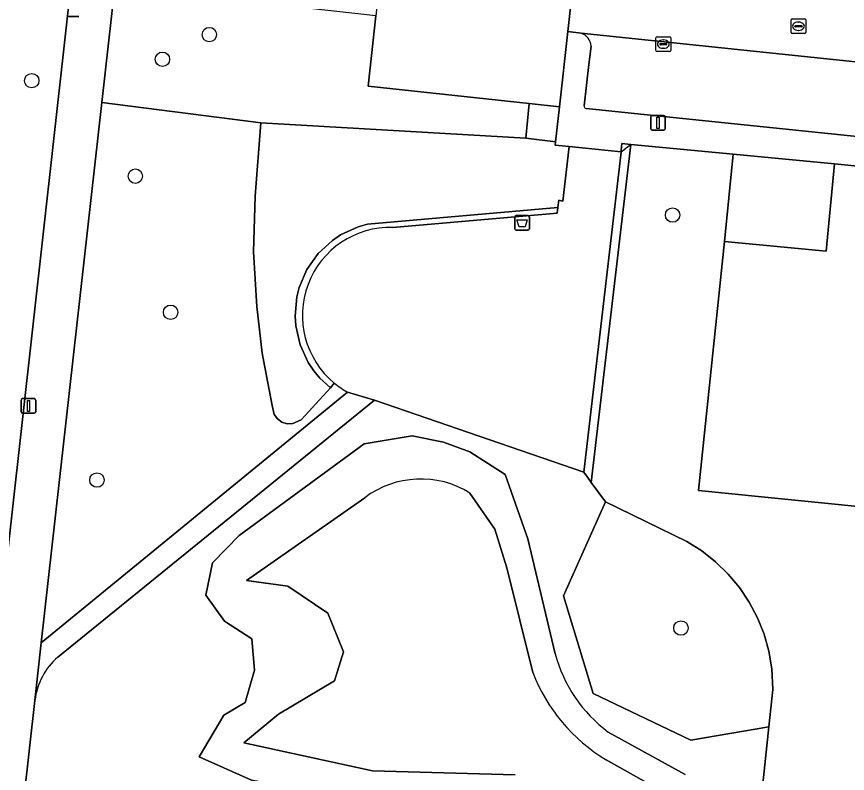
# Model space of a CAD drawing. Extents: x 162026 to 163502, y 387295 to 388169.
# Drawn here: x 162142.8 to 162199.2, y 388022.7 to 388074.1 of the extents above; entities that cross this region are included whole.
import ezdxf

# ---------------------------------------------------------------- set-up
doc = ezdxf.new("R2010")
doc.units = 0
for name, color, linetype in [('IMGEO_Afvalbak', 7, 'Continuous'), ('IMGEO_Berm_groen', 7, 'Continuous'), ('IMGEO_Boom', 7, 'Continuous'), ('IMGEO_Erf', 7, 'Continuous'), ('IMGEO_Groenvoorziening', 7, 'Continuous'), ('IMGEO_Haag', 7, 'Continuous'), ('IMGEO_Kolk', 7, 'Continuous'), ('IMGEO_Lichtmast', 7, 'Continuous'), ('IMGEO_Meer_plas_ven_vijver', 7, 'Continuous'), ('IMGEO_Oever', 7, 'Continuous'), ('IMGEO_Pand', 7, 'Continuous'), ('IMGEO_Parkeervlak_open', 7, 'Continuous'), ('IMGEO_Rijbaan_lokaal_open', 7, 'Continuous'), ('IMGEO_Rioolput', 7, 'Continuous'), ('IMGEO_Voetpad_open', 7, 'Continuous')]:
    doc.layers.add(name, color=color, linetype=linetype)

msp = doc.modelspace()

# ---------------------------------------------------------------- linework, layer by layer
at = {"layer": 'IMGEO_Afvalbak'}
for p, q in [((162176.732, 388060.608), (162177.522, 388060.608)), ((162177.522, 388060.608), (162176.732, 388060.608)), ((162176.632, 388059.708), (162176.632, 388060.508)), ((162176.632, 388060.508), (162176.632, 388059.708)), ((162177.622, 388060.508), (162177.622, 388059.708)), ((162177.622, 388059.708), (162177.622, 388060.508)), ((162177.522, 388059.608), (162176.732, 388059.608)), ((162176.732, 388059.608), (162177.522, 388059.608))]:
    msp.add_line(p, q, dxfattribs=at)
msp.add_lwpolyline([(162176.775, 388060.322), (162177.479, 388060.322), (162177.33, 388059.852), (162176.924, 388059.852), (162176.775, 388060.322)], dxfattribs=at)
for centre, start, end in [((162176.732, 388060.508), 90, 180), ((162176.732, 388060.508), 90, 180), ((162177.522, 388060.508), 0, 90), ((162177.522, 388060.508), 360, 90), ((162176.732, 388059.708), 180, 270), ((162176.732, 388059.708), 180, 270), ((162177.522, 388059.708), 270, 0), ((162177.522, 388059.708), 270, 0)]:
    msp.add_arc(centre, 0.1, start, end, dxfattribs=at)
at = {"layer": 'IMGEO_Berm_groen'}
msp.add_lwpolyline([(162145.439, 388160.548), (162145.131, 388158.602), (162128.834, 388011.725), (162128.818, 388011.491), (162128.823, 388011.257), (162128.849, 388011.024), (162128.895, 388010.794), (162128.962, 388010.569), (162129.049, 388010.351), (162129.155, 388010.142), (162129.279, 388009.943), (162129.42, 388009.756), (162129.578, 388009.582), (162129.75, 388009.423), (162129.936, 388009.28), (162130.134, 388009.155), (162130.343, 388009.047), (162130.56, 388008.959), (162130.784, 388008.89), (162131.013, 388008.842), (162131.166, 388008.821), (162138.907, 388008.012), (162156.097, 388162.257)], dxfattribs=at)
at = {"layer": 'IMGEO_Boom'}
for centre in [(162155.912, 388072.893), (162152.731, 388071.217), (162143.866, 388069.765), (162150.893, 388063.283), (162187.334, 388060.644), (162153.287, 388054.044), (162148.287, 388042.656), (162187.904, 388032.609)]:
    msp.add_circle(centre, 0.489, dxfattribs=at)
at = {"layer": 'IMGEO_Erf'}
msp.add_lwpolyline([(162215.754, 388062.365), (162198.322, 388064.111), (162197.751, 388058.192), (162190.866, 388058.856), (162189.1, 388041.95), (162202.158, 388040.642)], dxfattribs=at)
at = {"layer": 'IMGEO_Groenvoorziening'}
for points in [[(162167.212, 388074.168), (162149.51, 388076.152), (162148.626, 388068.273), (162159.399, 388066.909), (162177.389, 388065.867), (162177.601, 388068.214), (162166.678, 388069.397)], [(162179.658, 388067.991), (162177.601, 388068.214), (162177.389, 388065.867), (162179.396, 388065.612)], [(162180.324, 388065.287), (162179.372, 388065.383), (162179.396, 388065.612), (162177.389, 388065.867), (162159.399, 388066.909), (162159.023, 388061.928), (162158.909, 388058.142), (162159.125, 388054.446), (162159.492, 388051.258), (162160.178, 388047.716), (162160.312, 388047.112), (162160.535, 388046.811), (162160.84, 388046.594), (162161.197, 388046.482), (162161.571, 388046.485), (162162.137, 388046.745), (162164.123, 388048.912), (162163.414, 388049.569), (162162.99, 388050.077), (162162.622, 388050.627), (162162.068, 388051.826), (162161.775, 388053.114), (162161.731, 388053.774), (162161.851, 388055.089), (162162.013, 388055.73), (162162.534, 388056.945), (162163.295, 388058.024), (162164.264, 388058.922), (162164.814, 388059.29), (162166.013, 388059.844), (162166.649, 388060.024), (162179.562, 388061.155), (162179.629, 388061.648), (162179.887, 388061.596)], [(162184.514, 388065.432), (162183.882, 388065.493), (162183.849, 388065.045), (162183.841, 388064.932), (162183.839, 388064.905), (162181.315, 388043.194), (162181.564, 388042.852), (162181.824, 388042.495)], [(162194.062, 388029.851), (162193.861, 388031.032), (162193.538, 388032.184), (162193.096, 388033.297), (162192.54, 388034.358), (162191.876, 388035.354), (162191.112, 388036.276), (162190.256, 388037.113), (162189.317, 388037.856), (162188.305, 388038.496), (162182.779, 388041.184), (162179.936, 388034.808), (162181.957, 388028.161), (162188.575, 388024.998), (162193.872, 388025.915), (162194.139, 388028.439)]]:
    msp.add_lwpolyline(points, close=True, dxfattribs=at)
for points in [[(162164.387, 388049.241), (162164.123, 388048.912), (162162.137, 388046.745), (162161.571, 388046.485), (162161.197, 388046.482), (162160.84, 388046.594), (162160.535, 388046.811), (162160.312, 388047.112), (162160.178, 388047.716), (162159.492, 388051.258), (162159.125, 388054.446), (162158.909, 388058.142), (162159.023, 388061.928), (162159.399, 388066.909), (162148.626, 388068.273), (162144.514, 388031.612), (162165.292, 388048.624)], [(162201.684, 388036.423), (162202.158, 388040.642), (162189.1, 388041.95), (162190.866, 388058.856), (162191.436, 388064.77), (162184.514, 388065.432), (162181.824, 388042.495), (162182.779, 388041.184), (162188.305, 388038.496), (162189.317, 388037.856), (162190.256, 388037.113), (162191.112, 388036.276), (162191.876, 388035.354), (162192.54, 388034.358), (162193.096, 388033.297), (162193.538, 388032.184), (162193.861, 388031.032), (162194.062, 388029.851), (162194.139, 388028.439), (162193.872, 388025.915), (162191.573, 388004.197), (162194.421, 388003.851), (162198.528, 388003.095)], [(162168.365, 388059.797), (162179.508, 388060.76), (162179.562, 388061.155), (162166.649, 388060.024), (162166.013, 388059.844), (162164.814, 388059.29), (162164.264, 388058.922), (162163.295, 388058.024), (162162.534, 388056.945), (162162.013, 388055.73), (162161.851, 388055.089), (162161.731, 388053.774), (162161.775, 388053.114), (162162.068, 388051.826), (162162.622, 388050.627), (162162.99, 388050.077), (162163.414, 388049.569), (162164.123, 388048.912), (162164.387, 388049.241)], [(162153.714, 388021.458), (162181.098, 388018.434), (162179.451, 388003.523), (162191.362, 388002.208), (162191.573, 388004.197), (162193.872, 388025.915), (162188.575, 388024.998), (162181.957, 388028.161), (162179.936, 388034.808), (162182.779, 388041.184), (162181.824, 388042.495), (162181.564, 388042.852), (162181.315, 388043.194), (162167.123, 388048.084), (162145.635, 388030.642)], [(162156.904, 388026.695), (162158.339, 388027.549), (162158.973, 388029.758), (162158.799, 388031.884), (162156.951, 388033.079), (162155.669, 388034.834), (162156.128, 388037.036), (162157.927, 388038.899), (162166.412, 388045.119), (162169.674, 388045.653), (162171.802, 388045.222), (162173.572, 388044.577), (162175.97, 388043.027), (162177.508, 388038.668), (162179.376, 388030.868)], [(162144.078, 388027.703), (162141.829, 388007.678), (162152.067, 388006.547), (162153.714, 388021.458)], [(162181.032, 388020.212), (162178.812, 388020.952), (162176.498, 388020.93), (162171.569, 388020.614), (162163.822, 388021.315), (162158.78, 388022.294), (162155.229, 388023.877), (162156.904, 388026.695)], [(162182.97, 388025.553), (162188.188, 388022.678)]]:
    msp.add_lwpolyline(points, dxfattribs=at)
for centre, radius, start, end in [((162168.184, 388053.838), 5.962, 88.2619, 230.4405), ((162168.197, 388053.857), 5.986, 230.4656, 240.9646), ((162188.739, 388033.326), 9.68, 194.7125, 233.4205), ((162148.742, 388027.114), 4.701, 131.3694, 172.8038)]:
    msp.add_arc(centre, radius, start, end, dxfattribs=at)
at = {"layer": 'IMGEO_Haag'}
msp.add_lwpolyline([(162183.839, 388064.905), (162181.315, 388043.194), (162181.564, 388042.852), (162181.824, 388042.495), (162184.514, 388065.432)], close=True, dxfattribs=at)
msp.add_lwpolyline([(162168.365, 388059.797), (162179.508, 388060.76), (162179.562, 388061.155), (162166.649, 388060.024), (162166.013, 388059.844), (162164.814, 388059.29), (162164.264, 388058.922), (162163.295, 388058.024), (162162.534, 388056.945), (162162.013, 388055.73), (162161.851, 388055.089), (162161.731, 388053.774), (162161.775, 388053.114), (162162.068, 388051.826), (162162.622, 388050.627), (162162.99, 388050.077), (162163.414, 388049.569), (162164.123, 388048.912), (162164.387, 388049.241)], dxfattribs=at)
msp.add_arc((162168.184, 388053.838), 5.962, 88.2619, 230.4405, dxfattribs=at)
at = {"layer": 'IMGEO_Kolk'}
for p, q in [((162186.209, 388071.82), (162186.209, 388072.672)), ((162186.284, 388072.746), (162187.136, 388072.746)), ((162186.697, 388072.526), (162186.722, 388072.526)), ((162187.21, 388072.672), (162187.21, 388071.82)), ((162186.468, 388072.24), (162186.468, 388072.252)), ((162186.906, 388072.203), (162186.508, 388072.203)), ((162186.511, 388072.289), (162186.909, 388072.289)), ((162186.72, 388071.966), (162186.695, 388071.966)), ((162186.952, 388072.252), (162186.952, 388072.24)), ((162187.136, 388071.746), (162186.284, 388071.746))]:
    msp.add_line(p, q, dxfattribs=at)
for points in [[(162186.209, 388071.82), (162186.209, 388072.672)], [(162186.284, 388072.746), (162187.136, 388072.746)], [(162187.21, 388072.672), (162187.21, 388071.82)], [(162187.136, 388071.746), (162186.284, 388071.746)]]:
    msp.add_lwpolyline(points, dxfattribs=at)
for centre, radius, start, end in [((162186.286, 388072.67), 0.0765, 91.552, 178.448), ((162186.286, 388072.67), 0.0765, 91.552, 178.448), ((162187.134, 388072.67), 0.0765, 1.552, 88.448), ((162187.134, 388072.67), 0.0765, 1.552, 88.448), ((162186.286, 388071.822), 0.0765, 181.552, 268.448), ((162186.286, 388071.822), 0.0765, 181.552, 268.448), ((162186.508, 388072.249), 0.0403, 85.8775, 175.7526), ((162186.505, 388072.239), 0.0366, 178.938, 274.7102), ((162186.909, 388072.246), 0.043, 264.8664, 352.4533), ((162186.913, 388072.251), 0.0386, 1.7309, 96.639), ((162187.134, 388071.822), 0.0765, 271.552, 358.448), ((162187.134, 388071.822), 0.0765, 271.552, 358.448)]:
    msp.add_arc(centre, radius, start, end, dxfattribs=at)
for centre, major_axis, ratio, start_param, end_param in [((162186.696, 388072.246), (-0.387, 0.002), 0.722429, 4.712389, 7.853982), ((162186.721, 388072.246), (-0.39, 0.002), 0.717154, 1.570796, 4.712389)]:
    msp.add_ellipse(centre, major_axis=major_axis, ratio=ratio, start_param=start_param, end_param=end_param, dxfattribs=at)
at = {"layer": 'IMGEO_Lichtmast'}
for p, q in [((162147.071, 388074.113), (162146.281, 388074.113)), ((162146.281, 388074.113), (162147.071, 388074.113)), ((162185.95, 388067.403), (162186.74, 388067.403)), ((162186.74, 388067.403), (162185.95, 388067.403)), ((162185.85, 388066.503), (162185.85, 388067.303)), ((162185.85, 388067.303), (162185.85, 388066.503)), ((162186.84, 388067.303), (162186.84, 388066.503)), ((162186.84, 388066.503), (162186.84, 388067.303)), ((162186.74, 388066.403), (162185.95, 388066.403)), ((162185.95, 388066.403), (162186.74, 388066.403)), ((162143.248, 388048.185), (162144.038, 388048.185)), ((162144.038, 388048.185), (162143.248, 388048.185)), ((162143.148, 388047.285), (162143.148, 388048.085)), ((162143.148, 388048.085), (162143.148, 388047.285)), ((162144.138, 388048.085), (162144.138, 388047.285)), ((162144.138, 388047.285), (162144.138, 388048.085)), ((162144.038, 388047.185), (162143.248, 388047.185)), ((162143.248, 388047.185), (162144.038, 388047.185))]:
    msp.add_line(p, q, dxfattribs=at)
for points in [[(162186.27, 388067.278), (162186.42, 388067.278), (162186.42, 388066.528), (162186.27, 388066.528), (162186.27, 388067.278)], [(162143.568, 388048.06), (162143.718, 388048.06), (162143.718, 388047.31), (162143.568, 388047.31), (162143.568, 388048.06)]]:
    msp.add_lwpolyline(points, dxfattribs=at)
for centre, start, end in [((162185.95, 388067.303), 90, 180), ((162185.95, 388067.303), 90, 180), ((162186.74, 388067.303), 0, 90), ((162186.74, 388067.303), 360, 90), ((162185.95, 388066.503), 180, 270), ((162185.95, 388066.503), 180, 270), ((162186.74, 388066.503), 270, 0), ((162186.74, 388066.503), 270, 0), ((162143.248, 388048.085), 90, 180), ((162143.248, 388048.085), 90, 180), ((162144.038, 388048.085), 0, 90), ((162144.038, 388048.085), 360, 90), ((162143.248, 388047.285), 180, 270), ((162143.248, 388047.285), 180, 270), ((162144.038, 388047.285), 270, 0), ((162144.038, 388047.285), 270, 0)]:
    msp.add_arc(centre, 0.1, start, end, dxfattribs=at)
at = {"layer": 'IMGEO_Meer_plas_ven_vijver'}
for points in [[(162166.452, 388041.459), (162158.444, 388035.835)], [(162177.855, 388029.596), (162176.099, 388036.706), (162175.288, 388039.329), (162173.59, 388041.773)], [(162158.444, 388035.835), (162161.238, 388035.462), (162163.951, 388033.617), (162165.02, 388030.999), (162164.413, 388029.033), (162160.615, 388026.754), (162158.252, 388024.814), (162166.971, 388022.918), (162176.651, 388022.639)], [(162186.491, 388021.617), (162182.824, 388023.673)]]:
    msp.add_lwpolyline(points, dxfattribs=at)
for centre, radius, start, end in [((162170.251, 388036.395), 6.33, 58.1629, 126.8747), ((162189.013, 388033.911), 11.964, 201.143, 238.8458)]:
    msp.add_arc(centre, radius, start, end, dxfattribs=at)
at = {"layer": 'IMGEO_Oever'}
for points in [[(162173.572, 388044.577), (162171.802, 388045.222), (162169.674, 388045.653), (162166.412, 388045.119), (162157.927, 388038.899), (162156.128, 388037.036), (162155.669, 388034.834), (162156.951, 388033.079), (162158.799, 388031.884), (162158.973, 388029.758), (162158.339, 388027.549), (162156.904, 388026.695), (162155.229, 388023.877), (162158.78, 388022.294), (162163.822, 388021.315), (162171.569, 388020.614), (162176.498, 388020.93), (162178.812, 388020.952), (162181.032, 388020.212)], [(162179.376, 388030.868), (162177.508, 388038.668), (162175.97, 388043.027), (162173.572, 388044.577)], [(162158.444, 388035.835), (162166.452, 388041.459)], [(162173.59, 388041.773), (162175.288, 388039.329), (162176.099, 388036.706), (162177.855, 388029.596)], [(162176.651, 388022.639), (162166.971, 388022.918), (162158.252, 388024.814), (162160.615, 388026.754), (162164.413, 388029.033), (162165.02, 388030.999), (162163.951, 388033.617), (162161.238, 388035.462), (162158.444, 388035.835)], [(162188.188, 388022.678), (162182.97, 388025.553)], [(162182.824, 388023.673), (162186.491, 388021.617)]]:
    msp.add_lwpolyline(points, dxfattribs=at)
for centre, radius, start, end in [((162170.251, 388036.395), 6.33, 58.1629, 126.8747), ((162188.739, 388033.326), 9.68, 194.7125, 233.4205), ((162189.013, 388033.911), 11.964, 201.143, 238.8458)]:
    msp.add_arc(centre, radius, start, end, dxfattribs=at)
at = {"layer": 'IMGEO_Pand'}
for points in [[(162172.827, 388112.903), (162176.16, 388142.394), (162167.466, 388143.363), (162164.96, 388143.642), (162163.304, 388143.826), (162163.102, 388143.849), (162159.703, 388113.507), (162158.466, 388102.467), (162170.235, 388101.149), (162167.212, 388074.168), (162166.678, 388069.397), (162177.601, 388068.214), (162179.658, 388067.991), (162180.228, 388073.107), (162182.664, 388094.947), (162183.233, 388100.051), (162187.649, 388099.588), (162187.928, 388102.25), (162189.22, 388102.107), (162189.597, 388105.501), (162172.209, 388107.435)], [(162198.322, 388064.111), (162191.436, 388064.77), (162190.866, 388058.856), (162197.751, 388058.192)]]:
    msp.add_lwpolyline(points, close=True, dxfattribs=at)
at = {"layer": 'IMGEO_Parkeervlak_open'}
for points in [[(162214.899, 388069.446), (162210.775, 388069.884), (162181.136, 388072.991)], [(162181.808, 388072.11), (162181.657, 388070.873), (162181.336, 388068.067)], [(162181.477, 388067.866), (162213.389, 388064.569)]]:
    msp.add_lwpolyline(points, dxfattribs=at)
for centre, radius, start, end in [((162180.781, 388072.024), 1.03, 4.8061, 69.8645), ((162181.517, 388068.044), 0.183, 172.8646, 257.2341)]:
    msp.add_arc(centre, radius, start, end, dxfattribs=at)
at = {"layer": 'IMGEO_Rijbaan_lokaal_open'}
msp.add_lwpolyline([(162207.552, 388092.362), (162206.154, 388092.484), (162189.649, 388094.196), (162182.664, 388094.947), (162180.228, 388073.107), (162181.136, 388072.991), (162210.775, 388069.884), (162214.899, 388069.446), (162215.452, 388069.388), (162215.914, 388069.339), (162213.178, 388075.685), (162211.258, 388075.875), (162208.382, 388076.16), (162189.157, 388078.103), (162188.553, 388078.173)], dxfattribs=at)
at = {"layer": 'IMGEO_Rioolput'}
for p, q in [((162195.373, 388073.033), (162195.373, 388073.885)), ((162195.448, 388073.959), (162196.3, 388073.959)), ((162195.861, 388073.739), (162195.886, 388073.739)), ((162196.374, 388073.885), (162196.374, 388073.033)), ((162196.3, 388072.959), (162195.448, 388072.959)), ((162195.632, 388073.453), (162195.632, 388073.465)), ((162196.07, 388073.416), (162195.672, 388073.416)), ((162195.675, 388073.502), (162196.073, 388073.502)), ((162195.884, 388073.179), (162195.859, 388073.179)), ((162196.116, 388073.465), (162196.116, 388073.453))]:
    msp.add_line(p, q, dxfattribs=at)
for points in [[(162195.373, 388073.033), (162195.373, 388073.885)], [(162195.448, 388073.959), (162196.3, 388073.959)], [(162196.374, 388073.885), (162196.374, 388073.033)], [(162196.3, 388072.959), (162195.448, 388072.959)]]:
    msp.add_lwpolyline(points, dxfattribs=at)
for centre, radius, start, end in [((162195.45, 388073.883), 0.0765, 91.552, 178.448), ((162195.45, 388073.883), 0.0765, 91.552, 178.448), ((162196.298, 388073.883), 0.0765, 1.552, 88.448), ((162196.298, 388073.883), 0.0765, 1.552, 88.448), ((162195.45, 388073.035), 0.0765, 181.552, 268.448), ((162195.45, 388073.035), 0.0765, 181.552, 268.448), ((162195.672, 388073.462), 0.0403, 85.8775, 175.7526), ((162195.669, 388073.452), 0.0366, 178.938, 274.7102), ((162196.073, 388073.459), 0.043, 264.8664, 352.4533), ((162196.077, 388073.464), 0.0386, 1.7309, 96.639), ((162196.298, 388073.035), 0.0765, 271.552, 358.448), ((162196.298, 388073.035), 0.0765, 271.552, 358.448)]:
    msp.add_arc(centre, radius, start, end, dxfattribs=at)
for centre, major_axis, ratio, start_param, end_param in [((162195.86, 388073.459), (-0.387, 0.002), 0.722429, 4.712389, 7.853982), ((162195.885, 388073.459), (-0.39, 0.002), 0.717154, 1.570796, 4.712389)]:
    msp.add_ellipse(centre, major_axis=major_axis, ratio=ratio, start_param=start_param, end_param=end_param, dxfattribs=at)
at = {"layer": 'IMGEO_Voetpad_open'}
msp.add_lwpolyline([(162156.758, 388140.773), (162159.027, 388161.001), (162159.131, 388161.927), (162156.097, 388162.257), (162138.907, 388008.012), (162141.829, 388007.678), (162144.078, 388027.703), (162144.514, 388031.612), (162148.626, 388068.273), (162149.51, 388076.152)], close=True, dxfattribs=at)
for points in [[(162181.136, 388072.991), (162180.228, 388073.107), (162179.658, 388067.991), (162179.396, 388065.612), (162179.372, 388065.383), (162180.324, 388065.287), (162183.841, 388064.932), (162183.849, 388065.045), (162183.882, 388065.493), (162184.514, 388065.432), (162191.436, 388064.77), (162198.322, 388064.111), (162215.754, 388062.365)], [(162181.336, 388068.067), (162181.657, 388070.873), (162181.808, 388072.11)], [(162213.389, 388064.569), (162181.477, 388067.866)], [(162183.839, 388064.905), (162183.841, 388064.932), (162180.324, 388065.287), (162179.887, 388061.596), (162179.629, 388061.648), (162179.562, 388061.155), (162179.508, 388060.76), (162168.365, 388059.797)], [(162165.292, 388048.624), (162167.123, 388048.084), (162181.315, 388043.194), (162183.839, 388064.905)], [(162167.123, 388048.084), (162165.292, 388048.624), (162144.514, 388031.612), (162144.078, 388027.703)], [(162145.635, 388030.642), (162167.123, 388048.084)]]:
    msp.add_lwpolyline(points, dxfattribs=at)
for centre, radius, start, end in [((162180.781, 388072.024), 1.03, 4.8061, 69.8645), ((162181.517, 388068.044), 0.183, 172.8646, 257.2341), ((162168.184, 388053.838), 5.962, 88.2619, 230.4405), ((162168.197, 388053.857), 5.986, 230.4656, 240.9646), ((162148.742, 388027.114), 4.701, 131.3694, 172.8038)]:
    msp.add_arc(centre, radius, start, end, dxfattribs=at)

doc.saveas('drawing.dxf')
